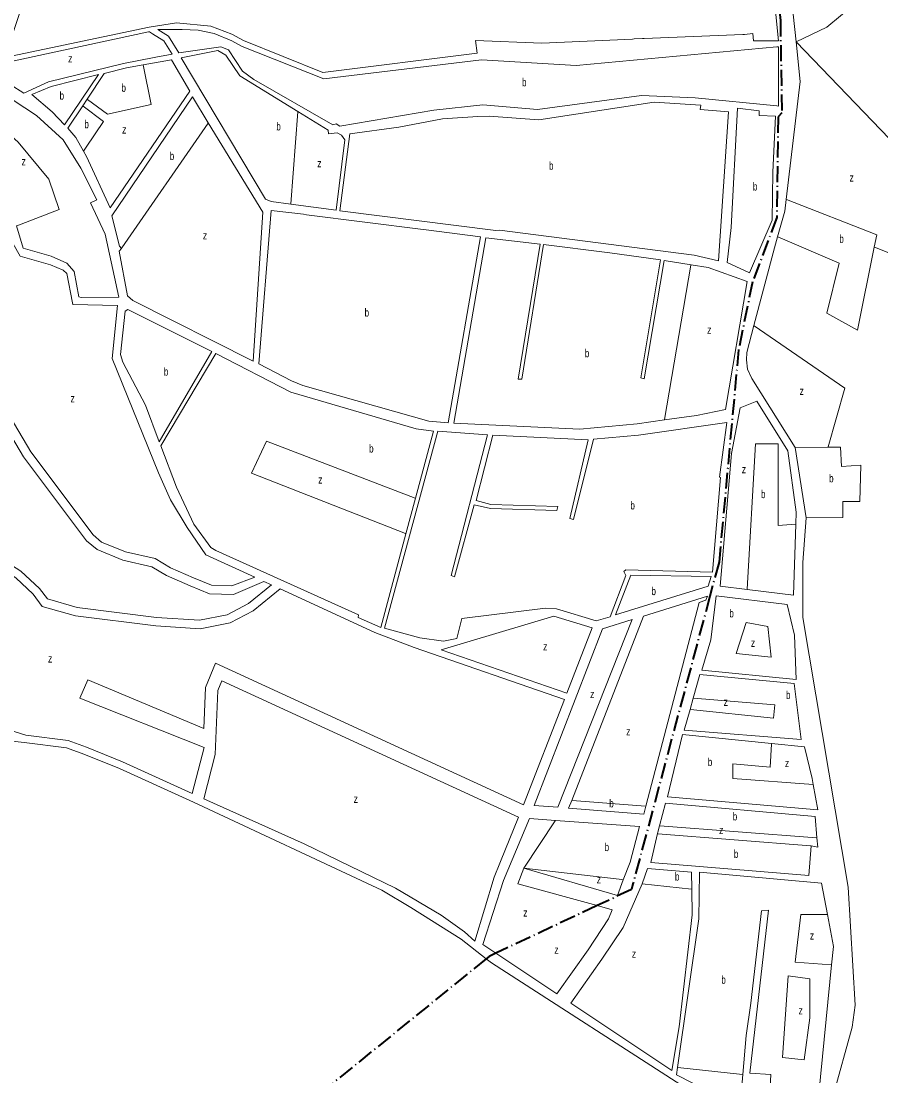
# Model space of a CAD drawing. Extents: x 639657 to 671642, y 222838 to 252123.
# Drawn here: x 643903 to 644978, y 231575 to 232893 of the extents above; entities that cross this region are included whole.
import ezdxf

# ---------------------------------------------------------------- set-up
doc = ezdxf.new("R2010")
doc.units = 0
doc.header["$LTSCALE"] = 4
doc.linetypes.add('DOT_DASHED', pattern=[7.7, 5, -1.2, 0.3, -1.2])
for name, color, linetype, lineweight in [('1', 7, 'Continuous', 13), ('21', 7, 'Continuous', 13), ('4', 7, 'DOT_DASHED', 40)]:
    doc.layers.add(name, color=color, linetype=linetype, lineweight=lineweight)
doc.layers.add('7', color=7, linetype='Continuous')

msp = doc.modelspace()

# ---------------------------------------------------------------- linework, layer by layer
at = {"layer": '1'}
for p, q in [((644817.709, 232877.174), (644807.24, 232876.219)), ((644071.728, 232847.761), (644091.991, 232851.599)), ((644100.375, 232853.186), (644152.795, 232860.765)), ((644849.545, 232786.636), (644849.649, 232860.783)), ((644216.269, 232188.535), (644206.674, 232192.955)), ((644681.166, 232149.774), (644591.341, 231919.446)), ((644629.871, 232133.892), (644667.073, 232145.376)), ((644544.527, 231913.101), (644629.871, 232133.892)), ((644585.224, 232053.445), (644616.904, 232135.052)), ((644394.462, 232110.5), (644582.197, 232045.647)), ((644428.119, 232107.584), (644585.224, 232053.445)), ((644531.124, 231914.087), (644146.337, 232090.812)), ((644525.029, 231898.356), (644154.207, 232068.669)), ((644531.124, 231914.087), (644582.197, 232045.647)), ((644729.82, 232001.74), (644841.041, 231990.435)), ((644117.218, 231928.106), (644132.122, 231985.624)), ((644525.029, 231898.356), (644502.395, 231843.302)), ((644531.53, 231834.8), (644648.455, 231800.68)), ((644572.644, 231677.759), (644496.498, 231728.485))]:
    msp.add_line(p, q, dxfattribs=at)
for points in [[(645203.218, 233191.849), (645153.61, 233111.26), (645113.52, 233072.51), (645048.93, 233038.65), (644999.301, 233026.841), (644856.89, 233005.6), (644871.703, 232866.986)], [(644849.66, 232868.377), (644833.853, 233026.561), (644827.209, 233051.489)], [(643912.31, 232935.799), (643907.284, 232920.223), (643883.301, 232847.254), (644063.266, 232885.29)], [(644181.339, 232868.52), (644166.846, 232876.476), (644140.397, 232886.399), (644097.418, 232890.534), (644063.266, 232885.29)], [(644071.728, 232847.761), (644069.728, 232847.362), (644031.423, 232839.717), (643937.754, 232816.917), (643906.653, 232802.919), (643889.557, 232813.7), (643883.152, 232840.857), (644062.749, 232879.267), (644063.644, 232879.459)], [(644063.644, 232879.459), (644067.589, 232876.957), (644081.712, 232868.21), (644091.991, 232851.599)], [(644179.455, 232861.222), (644166.846, 232868.207), (644144.53, 232877.303), (644124.693, 232881.438), (644104.856, 232882.265), (644074.147, 232882.265)], [(644074.147, 232882.265), (644087.499, 232873.995), (644100.375, 232853.186)], [(644807.24, 232876.219), (644805.24, 232876.139), (644681.892, 232871.208)], [(644849.66, 232868.377), (644818.564, 232868.219), (644817.709, 232877.174)], [(644181.339, 232868.52), (644280.542, 232828.833), (644473.309, 232852.665), (644471.193, 232868.825), (644553.995, 232865.097), (644667.387, 232870.489), (644669.387, 232870.584)], [(644681.892, 232871.208), (644679.892, 232871.108), (644669.387, 232870.584)], [(644871.703, 232866.986), (644877.01, 232817.33), (644859.343, 232670.108)], [(644103.33, 232847.032), (644149.03, 232856.155), (644159.05, 232850.5), (644176.846, 232824.482), (644249.2, 232779.922)], [(644849.545, 232786.636), (644847.545, 232786.832), (644745.471, 232796.838), (644678.62, 232799.845), (644548.71, 232782.579), (644480.354, 232788.339), (644419.022, 232781.66), (644301.694, 232761.767), (644297.242, 232764.54), (644292.862, 232763.149), (644194.394, 232819.891), (644180.243, 232830.348), (644162.552, 232856.771), (644152.795, 232860.765)], [(644179.455, 232861.222), (644281.599, 232820.6), (644478.635, 232844.403), (644596.781, 232837.584), (644847.66, 232860.601), (644849.649, 232860.783)], [(644055.974, 232838.117), (644091.318, 232844.375), (644114.201, 232805.323), (644014.746, 232659.797), (643985.137, 232723.774), (643981.354, 232730.487)], [(643985.827, 232795.159), (644007.349, 232827.599), (644035.043, 232834.411), (644055.974, 232838.117)], [(644240.237, 232664.24), (644216.033, 232667.526), (644208.84, 232670.623), (644103.33, 232847.032)], [(643697.925, 232792.196), (643788.291, 232808.114), (643842.591, 232812.1), (643847.248, 232809.63), (643849.096, 232812.156), (643871.982, 232814.636), (643893.375, 232793.974), (643922.707, 232774.983), (643955.92, 232744.694), (643978.118, 232709.201), (643997.948, 232669.562), (643990.196, 232665.859), (644008.403, 232626.637), (644025.507, 232548.227), (643978.345, 232547.441), (643975.709, 232548.373), (643969.844, 232579.893), (643960.574, 232590.62), (643940.922, 232599.389), (643906.135, 232609.177), (643897.587, 232637.028)], [(644137.351, 232765.96), (644117.705, 232798.089), (644016.603, 232649.732), (644026.382, 232611.584), (644029.006, 232609.027)], [(643961.818, 232758.97), (643980.369, 232786.931), (643985.827, 232795.159)], [(644845.845, 232774.051), (644842.817, 232704.202), (644841.808, 232644.421), (644813.555, 232578.348), (644785.62, 232591.236), (644790.517, 232634.967), (644798.632, 232784.179)], [(644798.632, 232784.179), (644825.439, 232780.945), (644825.599, 232775.054), (644845.845, 232774.051)], [(644249.2, 232779.922), (644286.92, 232756.692), (644287.496, 232752.22), (644298.177, 232753.465), (644303.847, 232750.583), (644307.765, 232744.462), (644297.257, 232656.498), (644240.237, 232664.24)], [(643981.354, 232730.487), (643971.694, 232747.629), (643961.818, 232758.97)], [(644193.217, 232468.255), (644205.57, 232654.399), (644137.351, 232765.96)], [(644859.343, 232670.108), (644857.6, 232655.58), (644848.62, 232623.599)], [(643968.119, 232538.983), (643967.727, 232540.983), (643960.578, 232577.419), (643956.138, 232581.816), (643940.334, 232588.527), (643902.302, 232599.354), (643893.464, 232614.822)], [(644707.405, 232394.629), (644673.148, 232389.648), (644601.35, 232383.348), (644444.008, 232390.741), (644484.208, 232622.288)], [(644484.208, 232622.288), (644552.14, 232614.196), (644524.367, 232445.626), (644529.042, 232445.491), (644556.1, 232613.762), (644635.705, 232603.761), (644638.953, 232603.231), (644702.308, 232594.663), (644677.562, 232447.143), (644682.055, 232446.124), (644707.079, 232593.919), (644740.475, 232588.416)], [(644848.62, 232623.599), (644844.76, 232609.85), (644818.976, 232512.521)], [(644029.006, 232609.027), (644026.133, 232605.392), (644036.494, 232549.572), (644043.058, 232543.941), (644193.217, 232468.255)], [(643778.052, 232586.832), (643915.581, 232354.694), (643993.275, 232251.329), (644004.02, 232242.233), (644033.775, 232229.83), (644070.968, 232221.56), (644089.978, 232209.984), (644118.907, 232197.58), (644141.223, 232188.484), (644166.846, 232187.657), (644195.295, 232198.198)], [(644740.475, 232588.416), (644761.791, 232584.904), (644810.528, 232567.65), (644783.621, 232407.815), (644747.113, 232400.401), (644707.405, 232394.629)], [(643767.832, 232582.78), (643906.544, 232348.647), (643985.329, 232243.83), (643998.289, 232232.859), (644030.482, 232219.439), (644066.856, 232211.351), (644084.99, 232200.309), (644114.718, 232187.562), (644138.927, 232177.695), (644168.623, 232176.736), (644206.674, 232192.955)], [(644075.004, 232328.547), (644017.113, 232471.316), (644023.702, 232537.679), (643968.119, 232538.983)], [(644818.976, 232512.521), (644810.08, 232478.94), (644809.66, 232469.66), (644810.96, 232458.02), (644816.55, 232446.37), (644870.52, 232360.12), (644884.12, 232272.57)], [(644384.228, 232252.499), (644352.755, 232135.293), (644324.392, 232147.88), (644325.128, 232151.226), (644146.648, 232231.578), (644140.578, 232235.378), (644119.046, 232264.672), (644097.639, 232310.923), (644077.997, 232362.34), (644146.637, 232477.517)], [(644146.637, 232477.517), (644240.493, 232429.337), (644397.175, 232383.56), (644418.7, 232380.87), (644396.135, 232296.839), (644384.228, 232252.499)], [(644822.59, 232418.34), (644801.77, 232409.92), (644791.08, 232352.77), (644776.83, 232186.92), (644810.535, 232182.797)], [(644871.355, 232264.648), (644871.87, 232279.68), (644861.29, 232356.02), (644822.59, 232418.34)], [(644195.295, 232198.198), (644134.109, 232226.386), (644110.883, 232260.363), (644090, 232294.932), (644075.004, 232328.547)], [(644216.269, 232188.535), (644187.509, 232165.33), (644161.06, 232151.273), (644126.346, 232144.657), (644072.621, 232147.965), (643973.438, 232160.369), (643936.244, 232171.119), (643926.326, 232184.349), (643903.183, 232205.849), (643878.387, 232221.56), (643842.02, 232241.406), (643784.163, 232262.079), (643747.765, 232273.86)], [(644884.12, 232272.57), (644880.3, 232216.71), (644880.35, 232148.13), (644936.98, 231811.22), (644945.54, 231663.85), (644941.77, 231636.3), (644918.09, 231550.41), (645781.03, 231556.74), (645962.33, 231599.01), (645990.38, 231628.09), (646044.364, 231668.749)], [(644227.068, 232183.56), (644193.407, 232156.4), (644164.637, 232141.109), (644127.026, 232133.941), (644071.632, 232137.352), (643971.285, 232149.902), (643929.859, 232161.875), (643918.375, 232177.194), (643896.651, 232197.375), (643872.979, 232212.375), (643837.649, 232231.655), (643780.73, 232251.993), (643755.684, 232260.099)], [(644810.535, 232182.797), (644868.31, 232175.73), (644871.355, 232264.648)], [(644394.462, 232110.5), (644345.392, 232129.049), (644227.068, 232183.56)], [(644683.887, 231912.184), (644750.669, 232166.522), (644758.971, 232169.487), (644760.954, 232174.669), (644681.166, 232149.774)], [(644616.904, 232135.052), (644569.233, 232149.515), (644428.119, 232107.584)], [(644667.073, 232145.376), (644573.977, 231910.933), (644544.527, 231913.101)], [(644131.71, 232009.488), (644133.783, 232060.312), (644146.337, 232090.812)], [(644743.149, 232047.111), (644751.58, 232076.92), (644869.26, 232065.31), (644877.86, 231995.44), (644731.83, 232007.09)], [(644131.71, 232009.488), (643986.662, 232070.235), (643976.743, 232047.081), (644132.122, 231985.624)], [(644131.746, 231921.557), (644146.102, 231976.958), (644149.363, 232056.9), (644154.207, 232068.669)], [(644731.83, 232007.09), (644739.185, 232033.094), (644743.149, 232047.111)], [(644117.218, 231928.106), (644029.962, 231967.858), (643985.33, 231986.05), (643962.187, 231994.319), (643909.289, 232000.934), (643876.811, 232010.784)], [(644118.678, 231917.223), (644026.278, 231959.318), (643982.009, 231977.362), (643960.02, 231985.218), (643907.349, 231991.805), (643853.699, 231997.68)], [(644893.143, 231939.166), (644898.7, 231907.54), (644711.11, 231924.04), (644729.82, 232001.74)], [(644841.041, 231990.435), (644882.11, 231986.26), (644891.8, 231946.81), (644893.143, 231939.166)], [(644484.551, 231721.655), (644453.144, 231746.245), (644390.328, 231785.936), (644353.961, 231807.436), (644118.678, 231917.223)], [(644502.395, 231843.302), (644501.587, 231841.302), (644494.368, 231823.437), (644470.501, 231743.764), (644457.277, 231755.341), (644428.348, 231776.014), (644371.318, 231809.917), (644257.257, 231865.32), (644131.746, 231921.557)], [(644591.341, 231919.446), (644587.514, 231909.633), (644681.332, 231902.452), (644683.887, 231912.184)], [(644698.505, 231877.956), (644698.94, 231879.84), (644701.043, 231887.882), (644708.41, 231916.05)], [(644708.41, 231916.05), (644895.56, 231899.56), (644897.81, 231872.855)], [(644496.498, 231728.485), (644480.42, 231739.63), (644506.043, 231819.427), (644538.512, 231896.815)], [(644664.203, 231842.503), (644676.005, 231886.875), (644571.183, 231894.453), (644538.512, 231896.815)], [(644890.4, 231862.75), (644887.6, 231825.53), (644690.197, 231841.994), (644698.505, 231877.956)], [(644897.81, 231872.855), (644898.8, 231861.11), (644890.4, 231862.75)], [(644531.53, 231834.8), (644523.998, 231815.291), (644623.127, 231788.037), (644641.766, 231782.913)], [(644664.203, 231842.503), (644655.863, 231820.353), (644648.455, 231800.68)], [(644679.218, 231815.494), (644686.226, 231834.482), (644741.21, 231829.78), (644741.536, 231808.664)], [(644723.618, 231585.929), (644750.25, 231771.62), (644751.09, 231829.88), (644903.4, 231816.02), (644910.76, 231776.84)], [(644679.218, 231815.494), (644655.643, 231760.715), (644629.194, 231721.024), (644590.206, 231666.06)], [(644741.536, 231808.664), (644742.03, 231776.69), (644725.8, 231636.8), (644716.36, 231582.02), (644590.206, 231666.06)], [(644641.766, 231782.913), (644637.449, 231771.448), (644611.812, 231732.976), (644572.644, 231677.759)], [(644899.98, 231552.99), (644838.75, 231552.99), (644840, 231577.1), (644813.98, 231578.86), (644837.16, 231782.39), (644828.35, 231781.47), (644815.25, 231666.15), (644809.54, 231625.7), (644805.149, 231577.03)], [(644910.76, 231776.84), (644918.27, 231736.86), (644916.013, 231714.175), (644899.98, 231552.99)], [(644888.06, 231536.108), (644883.06, 231536.206), (644798.633, 231537.862), (644775.49, 231539.516), (644740.776, 231556.054), (644491.165, 231716.476), (644484.551, 231721.655)], [(644805.149, 231577.03), (644803, 231553.21), (644783.67, 231551.14), (644763.22, 231555.73), (644722.3, 231576.74), (644723.618, 231585.929)]]:
    msp.add_lwpolyline(points, dxfattribs=at)
for points in [[(643916.701, 232801.122), (643940.963, 232811.106), (644000.325, 232826.125), (643957.481, 232763.367), (643942.05, 232779.417)], [(644314.021, 232752.136), (644375.367, 232760.54), (644430.02, 232770.921), (644474.15, 232773.861), (644488.175, 232773.966), (644550.34, 232769.469), (644694.311, 232791.51), (644752.723, 232787.953), (644752.071, 232782.271), (644787.214, 232779.385), (644774.76, 232593.242), (644744.323, 232600.36), (644500.947, 232631.919), (644496.777, 232631.44), (644301.52, 232655.757)], [(644200.305, 232464.651), (644215.85, 232656.459), (644256.162, 232651.709), (644259.917, 232650.972), (644405.621, 232632.485), (644409.583, 232632.254), (644477.612, 232623.553), (644436.867, 232391.202), (644412.796, 232393.3), (644255.291, 232437.661), (644241.209, 232443.649)], [(644033.404, 232530.402), (644036.674, 232532.714), (644141.676, 232480.09), (644075.901, 232367.431), (644058.859, 232413.042), (644030.699, 232466.855), (644027.519, 232476.625)], [(644424.188, 232380.731), (644486.149, 232376.133), (644440.639, 232200.376), (644444.896, 232198.823), (644469.342, 232288.619), (644489.941, 232284.21), (644572.853, 232281.699), (644574.108, 232286.463), (644490.382, 232288.878), (644471.82, 232293.882), (644492.955, 232375.781), (644612.024, 232369.971), (644588.836, 232271.636), (644593.705, 232270.384), (644618.737, 232370.635), (644674.772, 232375.624), (644785.361, 232391.299), (644775.914, 232323.128), (644777.334, 232322.814), (644767.111, 232204.689), (644659.098, 232207.578), (644656.337, 232205.262), (644658.843, 232200.573), (644639.354, 232148.821), (644622.04, 232143.865), (644572.453, 232158.835), (644558.432, 232159.441), (644453.962, 232146.566), (644447.782, 232121.731), (644431.09, 232118.497), (644401.545, 232122.461), (644357.629, 232134.649)], [(644665.348, 232200.731), (644765.546, 232199.216), (644761.999, 232186.954), (644646.078, 232151.109)], [(644771.9, 232174.84), (644765.29, 232119.84), (644754.15, 232082.1), (644871.61, 232070.49), (644869.64, 232125.91), (644860.37, 232164.08)]]:
    msp.add_lwpolyline(points, close=True, dxfattribs=at)
at = {"layer": '21'}
for points in [[(644871.703, 232866.986), (644910.141, 232885.105), (644944.138, 232913.449), (644972.469, 232930.456), (645007.883, 232937.542), (645044.713, 232934.707), (645073.044, 232936.124), (645109.875, 232946.045), (645155.205, 232978.641), (645209.034, 233035.33), (645216.117, 233103.356), (645203.291, 233191.348), (645203.218, 233191.849)], [(644969.389, 232610.525), (644969.889, 232610.327), (645210.451, 232515.211), (644871.703, 232866.986)], [(643985.827, 232795.159), (643986.327, 232794.793), (644011.459, 232776.42), (644066.01, 232788.823), (644055.974, 232838.117)], [(643981.354, 232730.487), (643984.767, 232735.487), (644006.5, 232767.323), (643980.869, 232786.556), (643980.369, 232786.931)], [(643849.561, 232744.166), (643849.994, 232745.091), (643863.511, 232773.939), (643899.878, 232741.689), (643937.898, 232695.382), (643951.123, 232657.344), (643898.087, 232637.218), (643897.587, 232637.028)], [(644240.237, 232664.24), (644240.276, 232664.74), (644249.161, 232779.422), (644249.2, 232779.922)], [(644029.006, 232609.027), (644029.351, 232609.527), (644137.006, 232765.46), (644137.351, 232765.96)], [(644969.389, 232610.525), (644972.47, 232625.754), (644859.843, 232669.912), (644859.343, 232670.108)], [(644848.62, 232623.599), (644848.925, 232623.467), (644925.723, 232590.323), (644910.141, 232527.966), (644948.388, 232506.707), (644969.389, 232610.525)], [(644740.475, 232588.416), (644740.39, 232587.916), (644707.49, 232395.128), (644707.405, 232394.629)], [(644818.976, 232512.521), (644819.476, 232512.178), (644932.806, 232434.429), (644911.622, 232361.064), (644911.478, 232360.565)], [(644396.135, 232296.839), (644395.635, 232297.031), (644210.145, 232368.084), (644191.135, 232328.393), (644383.728, 232252.696), (644384.228, 232252.499)], [(644871.355, 232264.648), (644870.855, 232264.61), (644849.23, 232262.946), (644849.23, 232364.985), (644820.899, 232364.985), (644810.563, 232183.297), (644810.535, 232182.797)], [(644870.52, 232360.12), (644871.02, 232360.125), (644911.478, 232360.565)], [(644911.478, 232360.565), (644927.14, 232360.734), (644928.557, 232336.641), (644952.638, 232338.058), (644951.222, 232292.707), (644929.974, 232292.707), (644929.974, 232272.866), (644884.62, 232272.573), (644884.12, 232272.57)], [(644743.149, 232047.111), (644743.649, 232047.071), (644844.98, 232039.025), (644843.564, 232022.019), (644739.685, 232033.041), (644739.185, 232033.094)], [(644841.041, 231990.435), (644841.012, 231989.935), (644839.314, 231961.078), (644792.568, 231965.33), (644792.568, 231946.906), (644893.143, 231939.166)], [(644683.887, 231912.184), (644683.387, 231912.223), (644591.841, 231919.407), (644591.341, 231919.446)], [(644531.53, 231834.8), (644570.851, 231893.953), (644571.183, 231894.453)], [(644701.043, 231887.882), (644701.543, 231887.844), (644897.31, 231872.893), (644897.81, 231872.855)], [(644890.4, 231862.75), (644889.9, 231862.79), (644699.005, 231877.916), (644698.505, 231877.956)], [(644531.53, 231834.8), (644650.863, 231820.934), (644655.863, 231820.353)], [(644679.218, 231815.494), (644741.036, 231808.719), (644741.536, 231808.664)], [(644910.76, 231776.84), (644910.26, 231776.84), (644877.561, 231776.84), (644870.478, 231717.317), (644915.513, 231714.21), (644916.013, 231714.175)], [(644805.149, 231577.03), (644804.649, 231577.085), (644724.118, 231585.874), (644723.618, 231585.929)]]:
    msp.add_lwpolyline(points, dxfattribs=at)
for points in [[(644809.235, 232141.624), (644796.817, 232102.8), (644840.731, 232098.548), (644836.481, 232136.813)], [(644888.893, 231696.72), (644888.893, 231647.873), (644881.811, 231595.436), (644854.896, 231598.271), (644861.979, 231700.31)]]:
    msp.add_lwpolyline(points, close=True, dxfattribs=at)
at = {"layer": '4'}
for points in [[(644837.692, 233031.325), (644852.039, 232893.682), (644853.849, 232778.069), (644849.35, 232773.33), (644847.52, 232647.603), (644817.311, 232567.146)], [(644817.311, 232567.146), (644799.77, 232482.17), (644775.52, 232217.115), (644763.946, 232174.395), (644667.922, 231815.45)], [(644667.922, 231815.45), (644665.98, 231808.191), (644623.127, 231788.037), (644496.498, 231728.485), (644488.11, 231724.54), (644484.551, 231721.655)], [(644484.551, 231721.655), (644134.64, 231438.02), (644069.122, 231375.074), (644051.226, 231357.881), (643932.109, 231243.441), (643908.257, 231220.524)]]:
    msp.add_lwpolyline(points, dxfattribs=at)

# ---------------------------------------------------------------- texts
at = {"layer": '7'}
for s, width, p in [('z', 0.8, (643962.211, 232841.284)), ('b', 0.75, (644028.816, 232804.535)), ('b', 0.75, (644529.273, 232811.494)), ('b', 0.75, (643951.525, 232794.746)), ('b', 0.75, (643982.53, 232759.054)), ('z', 0.8, (644029.642, 232752.439)), ('b', 0.75, (644222.274, 232756.326)), ('z', 0.8, (643904.009, 232712.747)), ('b', 0.75, (644089.152, 232719.362)), ('z', 0.8, (644273.468, 232710.266)), ('b', 0.75, (644562.993, 232707.26)), ('b', 0.75, (644817.732, 232681.263)), ('z', 0.8, (644938.472, 232692.363)), ('z', 0.8, (644130.479, 232620.133)), ('b', 0.75, (644925.723, 232615.833)), ('b', 0.75, (644332.613, 232523.83)), ('z', 0.8, (644760.552, 232502.308)), ('b', 0.75, (644607.729, 232473.049)), ('b', 0.75, (644081.816, 232450.072)), ('z', 0.8, (644876.144, 232425.926)), ('z', 0.8, (643965.172, 232416.712)), ('b', 0.75, (644338.257, 232354.027)), ('z', 0.8, (644803.9, 232328.138)), ('z', 0.8, (644274.614, 232315.162)), ('b', 0.75, (644912.975, 232316.8)), ('b', 0.75, (644827.878, 232297.035)), ('b', 0.75, (644664.735, 232282.912)), ('b', 0.75, (644691.014, 232175.92)), ('b', 0.75, (644788.318, 232148.151)), ('z', 0.8, (644555.634, 232106.779)), ('z', 0.8, (644815.233, 232111.303)), ('z', 0.8, (643937.07, 232091.735)), ('z', 0.8, (644614.317, 232047.242)), ('z', 0.8, (644781.235, 232037.608)), ('b', 0.75, (644859.146, 232046.111)), ('z', 0.8, (644659.412, 232000.76)), ('b', 0.75, (644761.403, 231962.496)), ('z', 0.8, (644857.729, 231961.078)), ('z', 0.8, (644318.926, 231916.429)), ('b', 0.75, (644638.286, 231910.801)), ('b', 0.75, (644792.568, 231894.469)), ('z', 0.8, (644775.569, 231877.462)), ('b', 0.75, (644632.501, 231856.224)), ('b', 0.75, (644793.984, 231847.701)), ('z', 0.8, (644622.582, 231815.706)), ('b', 0.75, (644720.323, 231819.357)), ('z', 0.8, (644530.838, 231774.36)), ('z', 0.8, (644888.893, 231745.661)), ('z', 0.8, (644569.685, 231728.053)), ('z', 0.8, (644666.494, 231722.986)), ('b', 0.75, (644778.317, 231690.51)), ('z', 0.8, (644874.728, 231652.125))]:
    msp.add_text(s, height=10, dxfattribs=dict(at, width=width)).set_placement(p)

doc.saveas('drawing.dxf')
